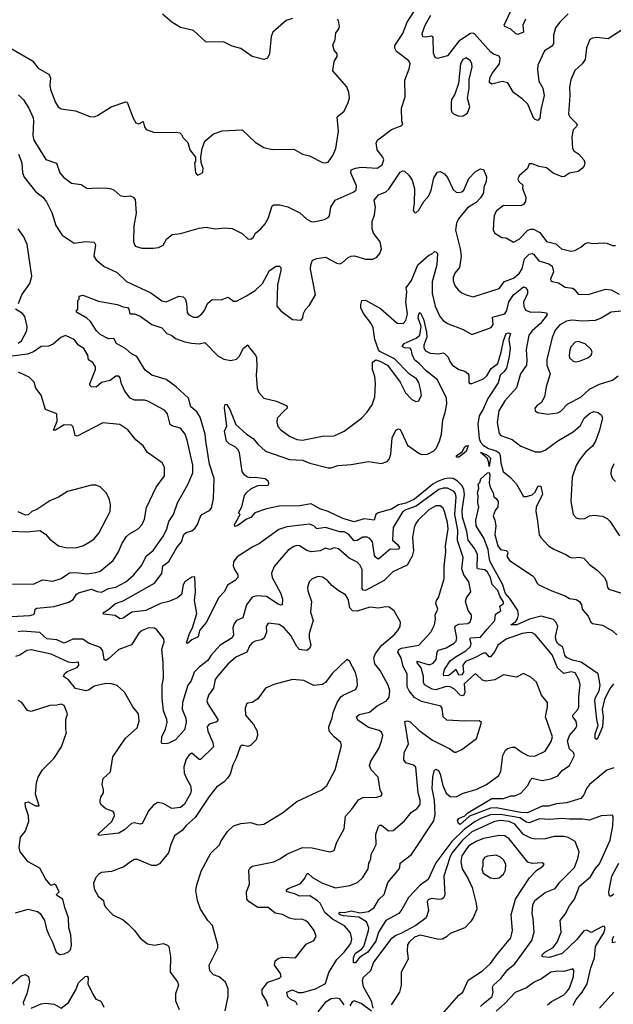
# Model space of a CAD drawing. Extents: x 1493970 to 1595317, y 729910 to 844791.
# Tile 284 of 338: x 1571115 to 1575250, y 788541 to 795402. Entities that reach past the tile are written whole.
import ezdxf

# ---------------------------------------------------------------- set-up
doc = ezdxf.new("R2010")
doc.units = 0

msp = doc.modelspace()

# ---------------------------------------------------------------- linework, layer by layer
at = {"layer": '0CON10XD'}
for points in [[(1572982.5, 794097.5), (1573067, 794057), (1573115, 794012), (1573145, 793996.2), (1573165, 793993.8), (1573239.1, 794010.9), (1573265, 794023.8), (1573274.2, 794035.8), (1573283.1, 794095), (1573312, 794145), (1573438.9, 794201.1), (1573458.6, 794215), (1573462.1, 794245), (1573422.9, 794335), (1573424.4, 794355), (1573455, 794368.2), (1573495, 794375.6), (1573605, 794368.5), (1573640.1, 794389.9), (1573651.8, 794425), (1573644.5, 794445), (1573606.4, 794495), (1573598.1, 794545), (1573609.2, 794565), (1573705, 794638.1), (1573776.7, 794665), (1573783.3, 794675), (1573776.1, 794696.1), (1573774.1, 794785.9), (1573800, 794865), (1573799.1, 794980.9), (1573829.2, 795060.8), (1573834.1, 795094.1), (1573826, 795115), (1573740.6, 795180.6), (1573727.5, 795205), (1573728.6, 795221.4), (1573784.5, 795305), (1573814.1, 795385.9), (1573880.6, 795489.4)], [(1574639.4, 795405), (1574619.6, 795365), (1574624.3, 795315), (1574585, 795299.3), (1574568.1, 795305), (1574535.7, 795335.7), (1574493.8, 795353.8), (1574489.4, 795365), (1574536.2, 795465)], [(1573015, 795410), (1572972.3, 795397.7), (1572878, 795315), (1572868, 795285), (1572855.7, 795164.3), (1572842.5, 795135), (1572815, 795123.8), (1572735, 795146), (1572655, 795201.2), (1572595, 795217.5), (1572535, 795248), (1572415, 795246.2), (1572326.5, 795326.5), (1572235, 795348.6), (1572174, 795385), (1572110.9, 795440.9)], [(1572365, 794322.5), (1572391.7, 794338.3), (1572392.5, 794365), (1572378.3, 794408.3), (1572377.5, 794445), (1572386.7, 794505), (1572403.8, 794555), (1572465, 794607.5), (1572525, 794628.6), (1572665, 794635.8), (1572755, 794548), (1572815, 794512), (1572875, 794498.8), (1573025, 794500), (1573085, 794466.2), (1573135, 794453.8), (1573225, 794408), (1573245, 794404.4), (1573265, 794410), (1573296.7, 794455), (1573317.5, 794505), (1573335.9, 794625.9), (1573326.2, 794725), (1573376, 794765), (1573404, 794825), (1573411.7, 794858.3), (1573408, 794895), (1573393.3, 794935), (1573297.5, 795045), (1573305, 795110), (1573327.5, 795145), (1573327.5, 795165), (1573305, 795190), (1573296.7, 795225), (1573313.3, 795265), (1573318.3, 795311.7), (1573336.7, 795335), (1573343.8, 795355), (1573337, 795397), (1573327, 795407)], [(1574935, 795442.9), (1574876.9, 795385), (1574846.7, 795345), (1574833.6, 795295), (1574834.3, 795235), (1574820, 795215), (1574770, 795185), (1574724.4, 795085), (1574722.2, 795055), (1574732.3, 794975), (1574758.5, 794925), (1574769.6, 794875), (1574744.6, 794775), (1574738, 794715), (1574725, 794700), (1574705, 794708), (1574695, 794718), (1574655, 794814.3), (1574615, 794851.4), (1574554.2, 794895), (1574515, 794961.4), (1574475, 794970.5), (1574405, 794954), (1574388.8, 794965), (1574390, 794995), (1574404.4, 795025), (1574458.5, 795095), (1574462.6, 795132.6), (1574455, 795148), (1574415, 795162.5), (1574396.8, 795176.8), (1574283.4, 795303.4), (1574275, 795309.2), (1574255, 795306.7), (1574175, 795251.8), (1574095, 795150), (1574025, 795131.9), (1574009.5, 795139.5), (1573998.3, 795168.3), (1573995, 795280), (1573985, 795286.9), (1573945, 795280), (1573922.4, 795282.4), (1573919.5, 795305), (1573940.6, 795365), (1573979.4, 795435)], [(1575325, 795340), (1575215, 795269.4), (1575135, 795277.8), (1575105, 795274), (1575086.8, 795263.2), (1575063.6, 795206.4), (1575054.4, 795125), (1575032.9, 795095), (1574982.6, 795047.4), (1574955, 794983.3), (1574944.5, 794935), (1574946.7, 794875), (1574937.5, 794745), (1574947.1, 794725), (1574999.6, 794675), (1574995, 794657.8), (1574971.1, 794635), (1574960.4, 794585), (1574965.5, 794505), (1574975, 794488.1), (1575009.4, 794465), (1575044.4, 794425), (1575051.1, 794405), (1575047.5, 794385), (1575033.1, 794365), (1575005, 794344.6), (1574945, 794332.1), (1574910.8, 794309.2), (1574895, 794306.2), (1574832.3, 794332.3), (1574785, 794371.2), (1574735, 794378.8), (1574685, 794398.8), (1574665, 794397.5), (1574653.3, 794365), (1574595, 794313.3), (1574586.1, 794293.9), (1574592, 794275), (1574620.3, 794250.3), (1574617.1, 794225), (1574641.4, 794165), (1574638, 794135), (1574624.4, 794115.6), (1574605, 794104.2), (1574485, 794107.1), (1574435, 794068), (1574420.8, 794035), (1574415.8, 793985), (1574413.8, 793935), (1574424.2, 793914.2), (1574474.1, 793884.1), (1574505, 793881.2), (1574555, 793851.2), (1574595, 793873.8), (1574654.7, 793935.3), (1574675, 793943.8), (1574695, 793942.1), (1574738.8, 793918.8), (1574785, 793856.2), (1574849.7, 793839.8), (1574890, 793805), (1574955, 793790), (1574981.2, 793795), (1575023.2, 793816.8), (1575055, 793843.3), (1575075, 793848.8), (1575105, 793843.8), (1575185, 793848), (1575205.7, 793845.7), (1575245, 793828.8), (1575265, 793828.8)], [(1571045, 795208.8), (1571205.4, 795115.4), (1571244, 795064), (1571320.3, 795020.3), (1571329.6, 794995), (1571325.5, 794945), (1571330, 794915), (1571364.3, 794825), (1571384, 794795), (1571405, 794780.8), (1571505, 794768), (1571605, 794728.8), (1571633.6, 794726.4), (1571657.5, 794735), (1571752.5, 794795), (1571855, 794830), (1571865, 794827.5), (1571906.1, 794716.1), (1571925, 794682.5), (1571945, 794677.5), (1571975, 794692.5), (1571985.7, 794655), (1571997.3, 794637.3), (1572055, 794616.2), (1572205, 794618.8), (1572230, 794615), (1572243, 794603), (1572255, 794580), (1572287, 794547), (1572300, 794495), (1572340, 794445), (1572340, 794415), (1572332.5, 794405), (1572340, 794335), (1572355, 794320), (1572365, 794322.5)], [(1574175, 794731.2), (1574205, 794732.5), (1574235, 794750), (1574251.4, 794795), (1574235.4, 794855.4), (1574246.2, 794925), (1574246.4, 794986.4), (1574266.7, 795075), (1574265.3, 795095), (1574255, 795115.6), (1574225, 795136.2), (1574202.7, 795125), (1574185.4, 795095), (1574173, 794957), (1574145.8, 794884.2), (1574124.2, 794845.8), (1574121.2, 794825), (1574120, 794775), (1574125, 794757.5), (1574136.4, 794746.4), (1574175, 794731.2)], [(1571107.9, 794877.9), (1571142.8, 794842.8), (1571179.4, 794785), (1571208.4, 794718.4), (1571212.5, 794695), (1571206, 794595), (1571213.3, 794563.3), (1571298.3, 794428.3), (1571372.5, 794402.5), (1571394.4, 794335), (1571420, 794305), (1571475, 794264.3), (1571542.5, 794255), (1571585, 794226), (1571655, 794231.1), (1571727.6, 794227.6), (1571755, 794224.4), (1571774.5, 794214.5), (1571815, 794176.2), (1571845, 794169.2), (1571885.5, 794175.5), (1571906.8, 794166.8), (1571919.1, 794149.1), (1571927.5, 794055), (1571911.1, 793965), (1571909.1, 793855), (1571920, 793825), (1571965, 793810), (1572045, 793809.2), (1572082.5, 793815), (1572115, 793832), (1572137.9, 793872.1), (1572178, 793905), (1572235, 793912.9), (1572365, 793948.5), (1572415, 793955.6), (1572475.9, 793945.9), (1572545, 793951.4), (1572595, 793947.1), (1572665, 793912), (1572705, 793876.2), (1572726.1, 793873.9), (1572742.5, 793885), (1572758.8, 793915), (1572795.9, 793944.1), (1572825, 793980), (1572845, 794016.7), (1572875, 794104.2), (1572885, 794111.4), (1572926.8, 794113.2), (1572982.5, 794097.5)], [(1571108.1, 794465), (1571131.1, 794405), (1571135.4, 794335), (1571145.4, 794305), (1571225, 794204.4), (1571276.6, 794166.6), (1571302.3, 794132.3), (1571339.7, 794059.7), (1571367.8, 793967.8), (1571411.5, 793901.5), (1571495.5, 793845.5), (1571575, 793857.5), (1571635, 793851.2), (1571644, 793834), (1571631.8, 793755), (1571648, 793728), (1571702.8, 793682.8), (1571795, 793640.9), (1571858.5, 793578.5), (1572028.5, 793498.5), (1572105, 793443.9), (1572135, 793437.1), (1572223.7, 793476.3), (1572255, 793471.9), (1572267.1, 793457.1), (1572277.4, 793427.4), (1572280.9, 793360.9), (1572293.8, 793345), (1572325, 793330.6), (1572355, 793330), (1572385, 793352.5), (1572402.1, 793375), (1572424.6, 793425.4), (1572455, 793452.9), (1572518.8, 793451.2), (1572568.3, 793468.3), (1572605, 793442), (1572625, 793440), (1572695, 793478.2), (1572755, 793515.6), (1572806.7, 793563.3), (1572855, 793655.6), (1572902.5, 793685), (1572925.9, 793685.9), (1572933.8, 793675), (1572934.2, 793655), (1572910, 793555), (1572906.1, 793406.1), (1572934.1, 793374.1), (1573015, 793313.3), (1573075, 793307.5), (1573087.5, 793325), (1573092.5, 793355), (1573106.4, 793383.6), (1573135, 793412.5), (1573176.7, 793485), (1573141.9, 793665), (1573142.2, 793695), (1573155, 793727.1), (1573185, 793739.1), (1573245, 793747.1), (1573325, 793705.6), (1573345, 793702.2), (1573365, 793710), (1573404.2, 793745), (1573425.4, 793754.6), (1573447.6, 793757.6), (1573525, 793734.4), (1573575, 793732.5), (1573603, 793747), (1573625, 793773.3), (1573635.7, 793805), (1573625.7, 793855), (1573580.8, 793915), (1573571.5, 793945), (1573569.6, 793995), (1573586.7, 794043.3), (1573593.8, 794095), (1573583.5, 794145), (1573615, 794182.5), (1573665, 794202.9), (1573687.5, 794222.5), (1573765, 794340), (1573781.7, 794348.3), (1573795, 794346.2), (1573825, 794318.8), (1573848.1, 794285), (1573864.5, 794224.5), (1573862.7, 794125), (1573855.7, 794075), (1573865, 794058), (1573875, 794057.5), (1573895, 794074.3), (1573930.9, 794135), (1573965.5, 794175), (1573981.2, 794215), (1574000.3, 794299.7), (1574025, 794340), (1574045, 794343.8), (1574075, 794328.8), (1574095, 794303.3), (1574135, 794218), (1574155, 794200.8), (1574175, 794198.6), (1574195, 794203.3), (1574210, 794215), (1574244.2, 794295), (1574288.6, 794341.4), (1574325, 794363.3), (1574345, 794357.5), (1574366.8, 794306.8), (1574365.7, 794275), (1574347.8, 794235), (1574345.6, 794195), (1574325, 794160.6), (1574295, 794128.8), (1574235, 794092.2), (1574172.1, 794015), (1574157.3, 793985), (1574151.4, 793935), (1574184.7, 793805), (1574189.5, 793755), (1574177.8, 793675), (1574147.1, 793635), (1574135.6, 793605), (1574135, 793582.5), (1574149.2, 793545), (1574169.1, 793519.1), (1574195, 793500), (1574225, 793484.2), (1574275, 793471.4), (1574455, 793530), (1574491.9, 793578.1), (1574555, 793602.4), (1574595, 793633.2), (1574614.5, 793665.5), (1574631.7, 793735), (1574665, 793768), (1574685, 793772.3), (1574695, 793768.5), (1574732.3, 793722.3), (1574801.9, 793701.9), (1574824.2, 793684.2), (1574833.9, 793645), (1574812.9, 793595), (1574814.7, 793584.7), (1574825, 793578.1), (1574867.6, 793567.6), (1574915, 793539.4), (1574965, 793531.2), (1574976.7, 793525), (1575005, 793490), (1575075, 793487.3), (1575195, 793524.4), (1575235, 793519.4), (1575290.8, 793490.8)], [(1571107.8, 793425), (1571130.9, 793485), (1571185.5, 793565), (1571199.1, 793615), (1571166.6, 793836.6), (1571145, 793888.6), (1571105, 793945.5)], [(1573546.5, 789075), (1573530.6, 789115), (1573478.6, 789148.6), (1573372, 789158), (1573346.9, 789165), (1573337.1, 789175), (1573345, 789182.9), (1573375, 789181.1), (1573427.7, 789192.3), (1573485, 789179.7), (1573545, 789188.2), (1573585, 789215.6), (1573617.8, 789272.2), (1573655, 789305.7), (1573680.2, 789389.8), (1573755, 789478.8), (1573762.9, 789495), (1573765.6, 789525), (1573845.2, 789584.8), (1574001.2, 789818.8), (1574009.8, 789865), (1574005.2, 789965), (1573988.6, 790045), (1573992.4, 790125), (1574002.3, 790167.7), (1574015, 790179.6), (1574031.6, 790171.6), (1574044.8, 790144.8), (1574062.4, 790065), (1574085, 790013.5), (1574115, 789988.8), (1574155, 789986.2), (1574205, 790012.7), (1574295, 790039.3), (1574368.1, 790071.9), (1574453.8, 790135), (1574467.1, 790165), (1574481.8, 790275), (1574498.3, 790311.7), (1574513.3, 790325), (1574545, 790334.3), (1574565, 790332.9), (1574615, 790295.6), (1574653.8, 790275), (1574675, 790270.5), (1574707.2, 790272.8), (1574775.6, 790305), (1574816.4, 790373.6), (1574825.6, 790405), (1574777.5, 790545), (1574792.5, 790615), (1574791.2, 790645), (1574749.2, 790695), (1574714.3, 790785), (1574675, 790821.1), (1574625.6, 790845.6), (1574575, 790821.8), (1574485, 790836.5), (1574425, 790802.3), (1574365, 790792.9), (1574339.3, 790799.3), (1574295, 790840.8), (1574285, 790841.4), (1574211.4, 790775), (1574215.4, 790714.6), (1574208.1, 790695), (1574198.9, 790691.1), (1574184.3, 790695), (1574145, 790738.1), (1574115, 790754.1), (1574085, 790755.3), (1574015, 790732), (1573988.1, 790738.1), (1573935, 790766.9), (1573927.1, 790785), (1573927.6, 790825), (1573910.8, 790885), (1573885, 790920.8), (1573885, 790933.3), (1573959.7, 790909.7), (1573975, 790909.7), (1573995, 790919.6), (1574017.1, 790945), (1574024.1, 790995), (1574031.7, 791008.3), (1574085, 791025.9), (1574141.8, 791058.2), (1574155, 791071.9), (1574159.7, 791095), (1574145.3, 791164.7), (1574151.9, 791178.1), (1574175, 791190.5), (1574237.5, 791195), (1574252.4, 791207.6), (1574263.3, 791233.3), (1574262.9, 791255), (1574239.2, 791285), (1574221.2, 791348.8), (1574226.7, 791373.3), (1574257.1, 791415), (1574244.4, 791485), (1574208.4, 791535), (1574195.3, 791575), (1574204.7, 791655), (1574164.2, 791774.2), (1574168.1, 791845), (1574146.7, 791955), (1574156.1, 792076.1), (1574150.3, 792100.3), (1574137.8, 792117.8), (1574095, 792138.4), (1574065, 792138.1), (1574035, 792128.9), (1573877, 792013), (1573805, 791988), (1573784.7, 791975), (1573717.3, 791865), (1573712.6, 791775), (1573747.2, 791745), (1573760, 791725), (1573755, 791710.3), (1573695, 791712.5), (1573615, 791643.5), (1573595, 791654.4), (1573587.8, 791667.8), (1573572.5, 791765), (1573555, 791786.2), (1573535, 791797.5), (1573505, 791795.4), (1573465, 791772.2), (1573445, 791770.3), (1573405, 791816.6), (1573375, 791834.1), (1573344.7, 791834.7), (1573245, 791863.5), (1573185, 791855.5), (1573164.3, 791875), (1573135, 791886.1), (1572975, 791867.5), (1572920.8, 791849.2), (1572785, 791751.9), (1572739.8, 791730.2), (1572630.9, 791659.1), (1572605.7, 791625), (1572603.2, 791596.8), (1572610.9, 791570.9), (1572634.3, 791535), (1572635.8, 791515), (1572616.2, 791495), (1572563, 791463), (1572542.6, 791417.4), (1572502.9, 791375), (1572415, 791202.9), (1572368.6, 791145), (1572357.6, 791102.4), (1572315, 791080), (1572285, 791054.4), (1572278.1, 791065), (1572280.8, 791075), (1572297.3, 791125), (1572319.6, 791165), (1572350, 791265), (1572333.3, 791355), (1572338.9, 791415), (1572335, 791520), (1572315, 791517.3), (1572264.8, 791485.2), (1572254.8, 791465), (1572243.3, 791396.7), (1572215.4, 791374.6), (1572155, 791348.2), (1572095.6, 791335), (1571995, 791284.8), (1571896.4, 791273.6), (1571835, 791232.5), (1571815, 791226.7), (1571804.4, 791234.4), (1571780.5, 791250.5), (1571700, 791260), (1571696.7, 791265), (1571704, 791275), (1571736.1, 791293.9), (1571781.5, 791335), (1571836.7, 791353.3), (1572054.2, 791475.8), (1572105, 791544.3), (1572112.4, 791597.6), (1572153.5, 791626.5), (1572210.4, 791725), (1572241.8, 791765), (1572257.9, 791815), (1572275, 791829.6), (1572315, 791840), (1572335, 791856.9), (1572355, 791884.3), (1572371.5, 791935), (1572384.6, 791955.4), (1572436.6, 791983.4), (1572451.5, 791998.5), (1572466, 792065), (1572468.8, 792205), (1572438.4, 792305), (1572412.8, 792465), (1572407.3, 792515), (1572372.4, 792632.4), (1572348.9, 792668.9), (1572307.5, 792705), (1572290, 792765), (1572206.3, 792845), (1572135, 792895.7), (1572036.1, 792926.1), (1571989.1, 792959.1), (1571931.5, 793055), (1571893.4, 793073.4), (1571855, 793108.3), (1571790.4, 793145), (1571770.6, 793180.6), (1571735, 793178.4), (1571675, 793208.4), (1571650, 793235), (1571609.2, 793299.2), (1571582.1, 793322.1), (1571510, 793365), (1571511.7, 793378.3), (1571520, 793385), (1571520, 793445), (1571530, 793455), (1571530, 793475), (1571555, 793483.3), (1571665, 793441.1), (1571795, 793417.1), (1571835, 793400.8), (1571866, 793396), (1571875.3, 793385.3), (1571882.7, 793352.7), (1571915, 793353.8), (1571955, 793337.5), (1572035, 793279.1), (1572104.5, 793254.5), (1572140.6, 793215), (1572175, 793200.8), (1572201.3, 793181.3), (1572265, 793157.1), (1572312, 793148), (1572365, 793143.9), (1572405, 793154), (1572495, 793060), (1572537.6, 793037.6), (1572585, 793028.5), (1572625, 793036.9), (1572643.3, 793055), (1572675, 793112.5), (1572705, 793137.5), (1572716.2, 793115), (1572758.6, 793065), (1572765, 793047.5), (1572768.2, 792985), (1572763.3, 792925), (1572770.5, 792835), (1572780, 792805), (1572815, 792764.3), (1572905, 792744.4), (1572971.2, 792715), (1572979.2, 792705), (1572977.5, 792695), (1572955.5, 792674.5), (1572909.2, 792625), (1572907.5, 792595), (1572916, 792565), (1572933.8, 792545), (1572995, 792500), (1573045, 792478), (1573085, 792473.1), (1573225, 792500.6), (1573305, 792501.5), (1573375, 792534.4), (1573495.8, 792625), (1573534.5, 792665.5), (1573570.3, 792719.7), (1573590, 792775), (1573594.6, 792865), (1573589.2, 792915), (1573573.1, 792965), (1573572.5, 793015), (1573595, 793032.5), (1573625, 793023.3), (1573676.7, 792995), (1573766.6, 792876.6), (1573802.9, 792802.9), (1573846, 792755), (1573875, 792741.4), (1573895, 792746), (1573913.3, 792785), (1573906.9, 792826.9), (1573894.7, 792875), (1573879.8, 792899.8), (1573831.2, 792931.2), (1573725, 793040), (1573625, 793090.8), (1573615, 793101.2), (1573589.3, 793175), (1573578.2, 793255), (1573563.3, 793285), (1573510, 793355), (1573492.5, 793395), (1573491.3, 793418.7), (1573498.8, 793445), (1573525, 793447.1), (1573629.1, 793389.1), (1573745, 793286.9), (1573785.5, 793284.5), (1573805, 793306.2), (1573817.3, 793352.7), (1573805.8, 793435), (1573812.3, 793505), (1573807.2, 793535), (1573845.3, 793585), (1573889.5, 793695), (1573965, 793761.2), (1573985, 793768.8), (1574005, 793786), (1574015, 793784.2), (1574025, 793772.5), (1574020.6, 793695), (1573988.2, 793575), (1573987.8, 793495), (1574010, 793405), (1574042.5, 793335), (1574065, 793305.6), (1574094.7, 793284.7), (1574204.1, 793244.1), (1574265, 793208), (1574388, 793252), (1574400.7, 793259.3), (1574412.3, 793277.7), (1574409.5, 793330.5), (1574495, 793352.9), (1574508.1, 793375), (1574523.6, 793436.4), (1574554.8, 793485), (1574625, 793541), (1574640.8, 793535), (1574653.3, 793515), (1574651.9, 793495), (1574625.2, 793435), (1574626.7, 793405), (1574639, 793379), (1574675, 793363.4), (1574735, 793367.1), (1574785, 793359.2), (1574788.5, 793345), (1574742.5, 793285), (1574684.7, 793235), (1574661.1, 793205), (1574644.1, 793105), (1574649.1, 793029.1), (1574644.6, 792995), (1574603.1, 792935), (1574575, 792838), (1574495, 792745.6), (1574453.1, 792676.9), (1574440.3, 792595), (1574455, 792518.8), (1574466.2, 792505), (1574545, 792478.1), (1574605, 792430.6), (1574705, 792391.4), (1574745, 792390), (1574775, 792403.1), (1574865, 792468), (1574969.6, 792530.4), (1575021.9, 792575), (1575048.2, 792625), (1575085, 792658.9), (1575115, 792671.4), (1575145, 792666), (1575167.6, 792647.6), (1575174.2, 792625), (1575151.4, 792535), (1575125.6, 792465), (1575105, 792431.4), (1575058.5, 792391.5), (1575014.2, 792335.8), (1574991.1, 792295), (1574964.5, 792215), (1574955.5, 792045), (1574971.1, 791955), (1574992, 791932), (1575015, 791924.2), (1575052.3, 791927.7), (1575085, 791944), (1575115, 791949.2), (1575175, 791942.2), (1575206.9, 791926.9), (1575225, 791908.8), (1575294.2, 791805)], [(1571105, 793148.5), (1571127.3, 793165), (1571165.8, 793235), (1571168, 793265), (1571152, 793335), (1571134, 793355), (1571086.7, 793385)], [(1575255, 790188.9), (1575205, 790172.7), (1575085, 790073.9), (1575064.3, 790045.7), (1575045, 790000.4), (1575024.1, 789975.9), (1574925, 789944.3), (1574855, 789937.9), (1574797.1, 789922.9), (1574755, 789922.4), (1574653.4, 789876.6), (1574605, 789878.5), (1574435, 789910), (1574395, 789907), (1574248.2, 789851.8), (1574184.6, 789794.6), (1574171.2, 789801.2), (1574164.7, 789825.3), (1574173.9, 789836.1), (1574215, 789854.6), (1574237.7, 789875), (1574404.1, 789975.9), (1574485, 789975.3), (1574537, 789993), (1574565, 789994.6), (1574605, 790012.5), (1574653.9, 790065), (1574673.8, 790106.2), (1574685, 790116.9), (1574755, 790101.3), (1574815, 790113.2), (1574865, 790133.2), (1574895, 790170.9), (1574945.7, 790204.3), (1574980, 790275), (1574972.7, 790295), (1574945, 790322.2), (1574930.4, 790375), (1574944.8, 790415.2), (1574988.2, 790465), (1574995.5, 790485), (1574992.1, 790515), (1574968.2, 790545), (1574968.8, 790555), (1575003.8, 790595), (1575010.4, 790615), (1575010, 790685), (1575019.2, 790770.8), (1575010.7, 790805), (1574985, 790850), (1574957.1, 790857.1), (1574905, 790847.1), (1574861.5, 790885), (1574825, 790977.5), (1574705, 791117.5), (1574685, 791130.8), (1574665, 791132.5), (1574615, 791124.2), (1574504.2, 791085.8), (1574445, 791044.4), (1574425, 791000), (1574395, 790962.5), (1574385, 790962.2), (1574365, 790987.7), (1574345, 790989.2), (1574284.2, 790955.8), (1574220.1, 790929.9), (1574201.2, 790905), (1574207.4, 790855), (1574195, 790838), (1574175, 790835.3), (1574155, 790873.6), (1574105, 790833), (1574069.7, 790829.7), (1574066.9, 790845), (1574074.8, 790875), (1574115, 790934.6), (1574155, 790965.6), (1574223.2, 791005), (1574254.8, 791035), (1574259.8, 791055), (1574251.7, 791085), (1574254.6, 791095.4), (1574325, 791100.3), (1574370.5, 791155), (1574425.3, 791215), (1574429.2, 791260.8), (1574466.7, 791283.3), (1574460.8, 791315), (1574484.3, 791335), (1574486.4, 791345), (1574461.7, 791381.7), (1574445, 791424.5), (1574407, 791467), (1574394, 791516), (1574375, 791551.6), (1574355, 791569.4), (1574304.8, 791574.8), (1574301.1, 791581.1), (1574305.2, 791675), (1574286.5, 791715), (1574239.8, 791775), (1574230.7, 791835), (1574199.1, 791935), (1574197.7, 791985), (1574213.9, 792093.9), (1574208.8, 792128.8), (1574197.5, 792155), (1574165, 792186.9), (1574135, 792204.4), (1574107.8, 792207.8), (1574075, 792202.7), (1574025.3, 792185), (1573993.5, 792166.5), (1573865, 792061.3), (1573806, 792034), (1573755, 792022.6), (1573705, 791992.6), (1573611.9, 791965), (1573596.4, 791953.6), (1573584.6, 791915.4), (1573515, 791923.8), (1573445, 791902.9), (1573365.6, 791925.6), (1573265, 791976.4), (1573205.6, 791995), (1573145, 792028.9), (1573065, 792015.8), (1572923.6, 792013.6), (1572835, 791993.2), (1572753.8, 791965), (1572725, 791934), (1572695, 791921.4), (1572635, 791876.9), (1572615, 791870), (1572610.8, 791885), (1572650, 791955), (1572640, 791965), (1572662.3, 792007.7), (1572682.3, 792087.7), (1572694.1, 792105.9), (1572726.4, 792133.6), (1572774.2, 792155.8), (1572845, 792158.8), (1572851.7, 792168.3), (1572848, 792185), (1572825, 792203.3), (1572755, 792212.5), (1572720.7, 792210.7), (1572698, 792218), (1572681.7, 792231.7), (1572664, 792255), (1572646.7, 792385), (1572636.2, 792405), (1572616.8, 792426.8), (1572575, 792445.7), (1572556.9, 792465), (1572541.2, 792535), (1572558, 792572), (1572541.1, 792695), (1572545, 792718.8), (1572555, 792722.5), (1572579.5, 792685), (1572620.9, 792580.9), (1572694.5, 792514.5), (1572740.8, 792485), (1572773.8, 792443.8), (1572826.8, 792396.8), (1572995, 792338.2), (1573085, 792332.9), (1573137.1, 792312.9), (1573265, 792280), (1573285, 792279.5), (1573332.5, 792295), (1573425, 792302.5), (1573545, 792322.9), (1573635, 792309.5), (1573675, 792323.3), (1573689.5, 792340.5), (1573700.8, 792375), (1573710.2, 792489.8), (1573735, 792541.2), (1573755, 792551.2), (1573765, 792546.2), (1573775, 792528.8), (1573817.2, 792437.2), (1573895, 792381.1), (1573915, 792373.6), (1573955, 792375.5), (1574000.9, 792399.1), (1574016.9, 792415), (1574040.6, 792465), (1574054.4, 792515), (1574062.5, 792615), (1574080, 792665), (1574089.6, 792725), (1574087.9, 792765), (1574025, 792893.8), (1573946.2, 792955), (1573901.1, 793005), (1573865, 793032.6), (1573849.8, 793070.2), (1573845, 793097.1), (1573835, 793113.3), (1573795, 793115.4), (1573779.5, 793125), (1573793.8, 793145), (1573877.6, 793182.4), (1573902.5, 793205), (1573912, 793265), (1573891.2, 793325), (1573895, 793351.2), (1573905, 793361.1), (1573928.7, 793315), (1573949.4, 793225), (1573950.4, 793189.6), (1573929.4, 793135), (1573931.2, 793115), (1573941.9, 793095), (1573975, 793077.8), (1574035, 793074.4), (1574065, 793081.4), (1574075, 793075.8), (1574099.7, 793049.7), (1574113.6, 793015), (1574129.4, 792995), (1574174, 792965), (1574215, 792952.5), (1574237.8, 792937.8), (1574242.9, 792925), (1574242.9, 792875), (1574248, 792868), (1574265, 792868.1), (1574345, 792900), (1574368.7, 792921.3), (1574399, 792971), (1574445, 793006.8), (1574468.9, 793085), (1574484.3, 793165), (1574505, 793214.6), (1574519.2, 793219.2), (1574534.2, 793215), (1574522.8, 793177.2), (1574524.5, 793154.5), (1574531, 793115), (1574526, 793055), (1574505.3, 792975), (1574489.9, 792950.1), (1574463.3, 792925), (1574448.4, 792871.6), (1574377.2, 792762.8), (1574342.7, 792687.3), (1574315, 792642.5), (1574307.6, 792585), (1574316.7, 792485), (1574325, 792458.8), (1574346.4, 792435), (1574380, 792415), (1574435, 792398.6), (1574454.4, 792384.4), (1574463.1, 792365), (1574466.5, 792315), (1574482.1, 792255), (1574535, 792211.9), (1574576, 792165), (1574625, 792080), (1574645, 792079.2), (1574685, 792091.2), (1574705, 792110.9), (1574725, 792148.5), (1574735, 792154.4), (1574745, 792151.2), (1574757.1, 792095), (1574712.7, 792005), (1574710, 791975), (1574718.8, 791925), (1574735, 791813.3), (1574745, 791794), (1574800, 791735), (1574835, 791712.9), (1574924.2, 791674.2), (1574946.8, 791656.8), (1574965, 791652.5), (1575015, 791658.2), (1575045, 791650.8), (1575085.6, 791605), (1575137.2, 791567.2), (1575190, 791515), (1575203.5, 791485), (1575209.2, 791445), (1575218.8, 791435), (1575344.5, 791394.5)], [(1575308, 793372), (1575236.2, 793363.8), (1575165, 793322.5), (1575125, 793306.5), (1575035, 793302.2), (1574961.2, 793308.8), (1574925, 793300.9), (1574876.9, 793275), (1574845, 793238.1), (1574823.3, 793186.7), (1574788, 793035), (1574788.2, 792995), (1574810, 792935), (1574782.9, 792845), (1574770, 792775), (1574747.5, 792732.5), (1574720, 792715), (1574703.8, 792695), (1574706.4, 792676.4), (1574722.5, 792665), (1574795, 792652.5), (1574865, 792662.5), (1574885, 792674.3), (1574934.6, 792725.4), (1575025, 792771.5), (1575085, 792826.7), (1575155, 792862.1), (1575245, 792889.5), (1575285, 792920)], [(1571057, 791243), (1571185, 791250.5), (1571212.4, 791257.6), (1571219.2, 791265), (1571222.5, 791295), (1571235, 791302.9), (1571355, 791313.5), (1571456.7, 791343.3), (1571488.2, 791361.8), (1571511.5, 791398.5), (1571525, 791408.2), (1571615, 791434.1), (1571655, 791417.1), (1571685, 791414), (1571735, 791439.7), (1571785, 791447.3), (1571855, 791485.4), (1571911.4, 791535), (1571965, 791600.8), (1571995.8, 791664.2), (1572045.8, 791704.2), (1572116.2, 791805), (1572140, 791855), (1572154.6, 791905), (1572187.3, 791955), (1572214.4, 792035), (1572287.3, 792162.7), (1572320.4, 792245), (1572322.3, 792297.7), (1572282.9, 792472.9), (1572266.9, 792515), (1572235, 792556.5), (1572175, 792573.1), (1572162.5, 792582.5), (1572144.3, 792655), (1572125, 792680.8), (1572007.5, 792745), (1571985, 792751.4), (1571915, 792751.9), (1571884.5, 792764.5), (1571847.5, 792815), (1571824, 792865), (1571815.9, 792905.9), (1571805, 792918.8), (1571785, 792917.5), (1571745, 792888.1), (1571685.7, 792874.3), (1571647.6, 792842.4), (1571614.4, 792845), (1571604.5, 792855), (1571604.6, 792865), (1571644.4, 792965), (1571644.3, 792984.3), (1571625, 793013.8), (1571595, 793032.5), (1571590, 793065), (1571561.5, 793111.5), (1571525.8, 793135), (1571494, 793175), (1571435, 793201.4), (1571401.2, 793188.8), (1571348.9, 793141.1), (1571315, 793126.4), (1571265, 793125.4), (1571211.7, 793088.3), (1571169.4, 793070.6), (1571025, 793052.2)], [(1574985, 793018.5), (1575015, 793023.1), (1575073.8, 793045), (1575096.2, 793065), (1575103.8, 793085), (1575096.2, 793105), (1575055, 793144.3), (1575005, 793160.6), (1574984.6, 793155.4), (1574956.9, 793125), (1574947.2, 793102.8), (1574942.6, 793062.6), (1574945.6, 793045), (1574968, 793025), (1574985, 793018.5)], [(1571065, 791468.2), (1571215, 791472.1), (1571275, 791499.6), (1571345, 791488.9), (1571405, 791508.9), (1571462.9, 791547.1), (1571505, 791550.8), (1571585, 791540), (1571645, 791549.6), (1571675, 791560.6), (1571767.5, 791635), (1571802.9, 791695), (1571828.1, 791755), (1571858.9, 791801.1), (1571879.3, 791820.7), (1571940, 791855), (1571967.5, 791885), (1571985, 791922.5), (1571997.5, 792002.5), (1572065.7, 792145), (1572124.3, 792225), (1572124, 792285), (1572108.8, 792315), (1572005, 792386.2), (1571975, 792433.8), (1571923.7, 792473.7), (1571868.6, 792545), (1571812.6, 792582.6), (1571695, 792592.5), (1571515, 792500), (1571501.2, 792505), (1571488.8, 792565), (1571476.4, 792576.4), (1571425, 792578.9), (1571365, 792543.1), (1571351.7, 792541.7), (1571375.6, 792605), (1571373.3, 792655), (1571296, 792686), (1571265.5, 792785.5), (1571228.8, 792835), (1571217, 792877), (1571180.3, 792910.3), (1571155, 792922.5), (1571107.2, 792947.2)], [(1574175, 792354.3), (1574157.5, 792355), (1574158.8, 792365), (1574198.3, 792391.7), (1574215, 792425.7), (1574225, 792434), (1574240, 792435), (1574225.5, 792394.5), (1574175, 792354.3)], [(1574385, 792290), (1574383.8, 792315), (1574372.9, 792345), (1574324.2, 792385.8), (1574337.5, 792385), (1574376.7, 792365), (1574395, 792347.1), (1574385, 792290)], [(1575255, 792307.5), (1575235, 792266.7), (1575233.5, 792235), (1575245, 792206), (1575265, 792184)], [(1575250.5, 790775), (1575223.8, 790736.2), (1575188.7, 790665), (1575172.8, 790595), (1575180.7, 790545), (1575175.4, 790475), (1575145, 790403.3), (1575135, 790387.5), (1575125, 790392.5), (1575123.3, 790425), (1575145.7, 790485), (1575135.5, 790525), (1575121, 790655), (1575124.8, 790675), (1575151.5, 790725), (1575158.5, 790765), (1575145, 790844), (1575025.7, 790925.7), (1574965, 790938.5), (1574925, 790957.1), (1574913.2, 790975), (1574899.2, 791029.2), (1574864, 791054), (1574851.9, 791075), (1574847.8, 791105), (1574863.1, 791175), (1574852.3, 791202.3), (1574833.5, 791223.5), (1574747.1, 791247.1), (1574665.9, 791224.1), (1574578, 791185), (1574537.5, 791185), (1574571.2, 791208.8), (1574583.3, 791226.7), (1574590.2, 791255), (1574586, 791285), (1574529.7, 791369.7), (1574498.5, 791405), (1574478.8, 791468.8), (1574393.6, 791623.6), (1574384.4, 791655), (1574379.7, 791709.7), (1574349.1, 791789.1), (1574294.6, 791875), (1574291.9, 791915), (1574313.8, 792005), (1574306.2, 792035), (1574308.8, 792085), (1574304, 792105), (1574312.5, 792135), (1574310, 792165), (1574321.7, 792178.3), (1574327, 792203), (1574375, 792244), (1574385, 792246.7), (1574390.9, 792230.9), (1574386.3, 792175), (1574391.6, 792145), (1574413.8, 792105), (1574417, 792077), (1574435, 792065.4), (1574447.7, 792045), (1574445, 792006.7), (1574427.2, 791982.8), (1574414.2, 791945), (1574424.2, 791915), (1574431.6, 791875), (1574425.7, 791815), (1574445.7, 791735), (1574465, 791710.6), (1574505, 791703.8), (1574513.8, 791695), (1574515.7, 791684.3), (1574507.5, 791665), (1574526.7, 791635), (1574685, 791528.8), (1574698.8, 791515), (1574720, 791475), (1574732.5, 791465), (1574822, 791422), (1574915, 791388.1), (1574945, 791368), (1574991.2, 791361.2), (1575015, 791348.8), (1575028, 791325), (1575034, 791295), (1575075.3, 791245.3), (1575094.7, 791204.7), (1575105, 791195.6), (1575175, 791184), (1575245, 791144.2), (1575274.3, 791115)], [(1571055, 791837.5), (1571165, 791832.5), (1571255, 791842.5), (1571295, 791816.7), (1571325, 791783.3), (1571385.6, 791735.6), (1571445, 791722.5), (1571516.1, 791723.9), (1571560.9, 791739.1), (1571605, 791763.5), (1571634.1, 791785.9), (1571666.4, 791825), (1571744.5, 791975), (1571747.8, 792025), (1571738.1, 792065), (1571718.6, 792105), (1571675, 792148), (1571645, 792159.2), (1571615, 792159.2), (1571447.5, 792115), (1571386.2, 792075), (1571325, 792050), (1571235, 791990), (1571200, 791975), (1571175, 791952.5), (1571155, 791950), (1571105, 791972.5)], [(1574018, 791355), (1574033.2, 791376.8), (1574072.1, 791505), (1574071.3, 791595), (1574084.1, 791695), (1574080.5, 791735), (1574099.1, 791855), (1574095, 791898), (1574074.7, 791975), (1574065, 791998.6), (1574045, 792015.5), (1574015, 792014.7), (1573965, 791986.5), (1573890.5, 791915), (1573875, 791892.2), (1573862.9, 791862.9), (1573850.9, 791795), (1573858.3, 791701.7), (1573848.9, 791665), (1573815, 791602.2), (1573714.3, 791555), (1573654.4, 791495.6), (1573525, 791424.7), (1573507.4, 791427.4), (1573499.9, 791439.9), (1573502, 791498), (1573501.7, 791571.7), (1573485, 791604.4), (1573465, 791622.2), (1573411.1, 791651.1), (1573335, 791715.4), (1573305, 791721.6), (1573275, 791710.6), (1573245, 791719.7), (1573209.2, 791700.8), (1573145, 791694), (1573115, 791703.6), (1573065, 791736.4), (1573045, 791739.1), (1573025, 791732.1), (1572985.6, 791705), (1572924, 791636), (1572888.9, 791591.1), (1572870, 791545), (1572873.6, 791515), (1572933.9, 791405), (1572945.5, 791364.5), (1572944.2, 791325.8), (1572935, 791322.2), (1572915, 791328.9), (1572833.4, 791383.4), (1572765, 791388.2), (1572735, 791378.5), (1572694.7, 791325), (1572669.5, 791235), (1572625.3, 791214.7), (1572608.3, 791191.7), (1572600.8, 791165), (1572605.3, 791115), (1572596.2, 791095), (1572512.7, 791045), (1572449.6, 790975), (1572425, 790937.5), (1572365, 790890.9), (1572331.5, 790855), (1572308.8, 790795), (1572287.5, 790765), (1572250, 790645), (1572248.1, 790598.1), (1572271.5, 790535), (1572275.6, 790505), (1572264.4, 790455), (1572201.4, 790385), (1572155, 790360), (1572135, 790356.7), (1572108.3, 790358.3), (1572103.8, 790363.8), (1572105.4, 790405), (1572131.7, 790458.3), (1572141.6, 790505), (1572140, 790525), (1572116.7, 790586.7), (1572108.8, 790675), (1572107.6, 790765), (1572116.8, 790813.2), (1572115.6, 790925), (1572106.4, 791013.6), (1572114.1, 791045.9), (1572120.9, 791065), (1572118.8, 791088.8), (1572070.3, 791150.3), (1572053.5, 791163.5), (1572015, 791165.4), (1571968.1, 791145), (1571945, 791127.3), (1571894.1, 791045.9), (1571806, 791014), (1571735, 790948.2), (1571715, 790937.8), (1571704.6, 790944.6), (1571694, 791004), (1571678.5, 791028.5), (1571595, 791057.3), (1571556, 791085), (1571485, 791084.7), (1571425, 791057.3), (1571375, 791082), (1571305, 791088.2), (1571255, 791132.1), (1571135, 791141.2), (1571105, 791137.8)], [(1572845.6, 788525), (1572835.4, 788565), (1572804, 788615), (1572804.7, 788645.3), (1572844.4, 788695), (1572925.3, 788724.7), (1572936.5, 788735), (1572932.7, 788755), (1572889.4, 788815), (1572895.8, 788845), (1572915, 788860.6), (1572945, 788870.9), (1573035.7, 788864.3), (1573110.3, 788959.7), (1573165, 788986.7), (1573181.2, 789015), (1573166, 789055), (1573125, 789112), (1573105, 789125.8), (1573080, 789135), (1573033.2, 789133.2), (1572995, 789141.5), (1572945, 789167.5), (1572895, 789177.3), (1572845, 789215.6), (1572775, 789217.1), (1572713.1, 789255), (1572698.2, 789275), (1572694.4, 789325), (1572715, 789377.5), (1572710.9, 789475), (1572719.1, 789490.9), (1572735, 789503.3), (1572885.5, 789534.5), (1572932.7, 789557.3), (1572975, 789587.1), (1573085, 789633.1), (1573152.1, 789632.1), (1573275, 789603.1), (1573306.3, 789613.7), (1573325, 789671.2), (1573375.7, 789765), (1573385, 789853.3), (1573430, 789900), (1573475, 789965.7), (1573505, 789982.3), (1573602.5, 789985), (1573633.3, 789995), (1573641.2, 790005), (1573626.7, 790035), (1573611.4, 790125), (1573564.7, 790174.7), (1573551.5, 790205), (1573560.8, 790235), (1573616.4, 790323.6), (1573635.7, 790375.7), (1573644.2, 790414.2), (1573635, 790438.8), (1573618.8, 790448.8), (1573545, 790469.2), (1573470.4, 790520.4), (1573462.2, 790545), (1573478.9, 790561.1), (1573552.9, 790577.1), (1573605, 790621.8), (1573670.8, 790655), (1573688.9, 790681.1), (1573694.4, 790725), (1573680.9, 790765), (1573627, 790867), (1573588.8, 790915), (1573582.8, 790955), (1573594, 790986), (1573638.2, 791045), (1573722.7, 791115), (1573748.6, 791145), (1573765.5, 791175), (1573767.8, 791205), (1573724.3, 791284.3), (1573689.1, 791309.1), (1573665, 791311.5), (1573615, 791302.2), (1573555, 791309.6), (1573465, 791281.1), (1573433.9, 791283.9), (1573415.4, 791305), (1573406.8, 791355), (1573397, 791377), (1573385, 791394.2), (1573333.8, 791425), (1573290.3, 791460.3), (1573260, 791495), (1573225, 791517.1), (1573195, 791522.5), (1573153.6, 791506.4), (1573132, 791485), (1573120.8, 791445), (1573122.1, 791422.1), (1573147.8, 791347.8), (1573140.9, 791275), (1573158.5, 791215), (1573132.1, 791125), (1573131.9, 791095), (1573144.4, 791045), (1573135, 791020), (1573115, 791007.1), (1573063.4, 791013.4), (1573045, 791034.2), (1573005, 791110.8), (1572955, 791168.1), (1572923.1, 791186.9), (1572845, 791196.7), (1572831.2, 791175), (1572833.8, 791135), (1572817.7, 791092.3), (1572798.8, 791081.2), (1572755, 791072.5), (1572735, 791060), (1572718.9, 791041.1), (1572696.9, 790995), (1572620.1, 790959.9), (1572565, 790912.5), (1572497.9, 790832.1), (1572476.1, 790805), (1572466, 790744), (1572431.1, 790695), (1572418.5, 790655), (1572425.5, 790635), (1572494.4, 790525), (1572492.5, 790515), (1572482.4, 790507.6), (1572435, 790493.3), (1572420.5, 790475), (1572425.5, 790445), (1572460.8, 790365), (1572466.1, 790335), (1572375, 790246.9), (1572365, 790248.1), (1572315, 790290.8), (1572295, 790279.2), (1572275, 790248.8), (1572259.5, 790195), (1572261.8, 790155), (1572276.2, 790115), (1572304.4, 790065.6), (1572309.5, 790030.5), (1572305, 790009.2), (1572262.3, 789935), (1572235, 789913.4), (1572175, 789904.7), (1572115, 789939.5), (1572075, 789946.7), (1572045, 789926.5), (1572015, 789891.1), (1571968.5, 789801.5), (1571955, 789795.6), (1571915, 789805.5), (1571895, 789801.2), (1571845, 789756.9), (1571805, 789734.5), (1571665, 789717.5), (1571662.5, 789725), (1571669.2, 789735), (1571756.9, 789815), (1571776.7, 789856.7), (1571774.4, 789874.4), (1571765.6, 789885.6), (1571715, 789904), (1571685, 789930), (1571676.2, 789945), (1571676.2, 789965), (1571680, 789985), (1571698.8, 790015), (1571700, 790035), (1571690, 790075), (1571695.9, 790114.1), (1571747.6, 790162.4), (1571763.7, 790266.3), (1571853.2, 790396.8), (1571932.7, 790467.3), (1571948, 790515), (1571943.8, 790565), (1571903.3, 790615), (1571845.6, 790715.6), (1571794, 790764), (1571755, 790775.6), (1571715, 790777.5), (1571635, 790759.2), (1571598.2, 790731.8), (1571575, 790725.3), (1571505, 790742.7), (1571455, 790801.5), (1571420.8, 790825), (1571426.7, 790845), (1571445, 790860), (1571515, 790889.2), (1571526.9, 790905), (1571525, 790926), (1571485, 790920.8), (1571455, 790924.4), (1571335, 790981.9), (1571195, 791010.4), (1571165, 791006.9), (1571115.9, 790974.1), (1571085, 790964.5)], [(1573049.3, 788535), (1573039.7, 788559.7), (1573005, 788575.8), (1572984.1, 788594.1), (1572976.2, 788625), (1573015, 788641.8), (1573055, 788624.7), (1573085, 788623.3), (1573175, 788649.8), (1573245, 788686), (1573267.8, 788762.2), (1573325.4, 788854.6), (1573375.2, 788905), (1573421.6, 788965), (1573430, 788995), (1573419.3, 789039.3), (1573377.8, 789087.8), (1573294, 789134), (1573241.4, 789181.4), (1573208.4, 789245), (1573188, 789265), (1573136.6, 789296.6), (1573065, 789295.3), (1573031.7, 789311.7), (1572979.2, 789325), (1572972.4, 789337.6), (1572985, 789349.5), (1573070.1, 789379.9), (1573097.7, 789412.3), (1573117.7, 789452.3), (1573125, 789451.9), (1573154, 789424), (1573224.8, 789384.8), (1573315, 789351.9), (1573415, 789369.5), (1573468.7, 789391.3), (1573505.6, 789425), (1573542.2, 789485), (1573547.8, 789525), (1573555, 789537.5), (1573562.1, 789555), (1573562.9, 789585), (1573599.2, 789655), (1573595, 789727.5), (1573615, 789781.2), (1573625, 789790), (1573635, 789789.2), (1573685, 789749.4), (1573717.4, 789752.6), (1573795, 789820.8), (1573845, 789879.2), (1573885, 789906), (1573904.4, 789935), (1573905.5, 789965), (1573890.8, 790015), (1573873.7, 790193.7), (1573857.8, 790207.8), (1573804.4, 790225), (1573791.8, 790245), (1573792.9, 790295), (1573822.5, 790355), (1573798.3, 790511.7), (1573815, 790516.9), (1573835, 790508.8), (1573898.4, 790448.4), (1573990.8, 790380.8), (1574112.3, 790322.3), (1574145, 790298.8), (1574155, 790298.8), (1574195, 790316.2), (1574296.8, 790393.2), (1574332.5, 790505), (1574315, 790516.2), (1574215.6, 790514.4), (1574091.3, 790521.3), (1574066, 790545), (1574058, 790605), (1574048.8, 790618.8), (1573915, 790650.3), (1573865, 790680), (1573829.2, 790725), (1573815.4, 790754.6), (1573813.9, 790845), (1573786.8, 790895), (1573772.9, 790955), (1573749.3, 790995), (1573755.8, 791014.2), (1573775, 791023.6), (1573895.3, 791044.7), (1573980, 791135), (1574003.6, 791185), (1574012, 791225), (1574010, 791255), (1574027.1, 791295), (1574012.9, 791335), (1574018, 791355)], [(1572546.7, 788495), (1572568, 788595), (1572568.3, 788648.3), (1572550, 788695), (1572505, 788733.8), (1572465, 788746.2), (1572440, 788775), (1572435.7, 788815), (1572495.9, 788934.1), (1572496.2, 788955), (1572459.4, 789089.4), (1572425.8, 789125), (1572373.9, 789203.9), (1572354.4, 789265), (1572343.3, 789335), (1572346.7, 789365), (1572380.4, 789469.6), (1572446, 789595), (1572507.9, 789652.1), (1572516, 789675), (1572562.9, 789745), (1572603.9, 789786.1), (1572655, 789801.9), (1572725, 789808.1), (1572775, 789791.9), (1572815, 789795.6), (1572945, 789875.8), (1573045, 789955.7), (1573218.8, 790035), (1573255, 790066.7), (1573313.1, 790175), (1573358, 790345), (1573351.2, 790365), (1573305, 790405.6), (1573271.4, 790445), (1573268.1, 790475), (1573292.4, 790537.6), (1573298.2, 790575), (1573326.2, 790643.8), (1573353.1, 790685), (1573367.5, 790695), (1573453.8, 790735), (1573469.1, 790760.9), (1573467, 790807), (1573455, 790853.3), (1573412.3, 790932.3), (1573395, 790943.3), (1573292.8, 790847.2), (1573245, 790783.3), (1573225, 790770), (1573165, 790763.6), (1573095, 790797.8), (1573015.7, 790805.7), (1572885, 790768.9), (1572827.5, 790745), (1572775, 790670), (1572735, 790643.3), (1572705, 790640), (1572695, 790633.3), (1572686, 790605), (1572687.5, 790555), (1572745, 790491.2), (1572770, 790445), (1572771.2, 790415), (1572763.3, 790385), (1572722.5, 790345), (1572705, 790336.7), (1572665, 790346), (1572650.8, 790335), (1572623.2, 790256.8), (1572599.1, 790210.9), (1572581.4, 790145), (1572563.7, 790116.3), (1572539.2, 790090.8), (1572486, 790055), (1572435, 789990), (1572337.1, 789842.9), (1572275, 789788), (1572247.4, 789752.6), (1572194.2, 789715), (1572168.2, 789655), (1572152.8, 789597.2), (1572089.8, 789520.2), (1572065, 789508.2), (1572035, 789508), (1571935, 789549.4), (1571915, 789550), (1571886.2, 789535), (1571841.2, 789498.8), (1571755, 789466.2), (1571685, 789458.8), (1571665, 789446.7), (1571645.7, 789424.3), (1571629.4, 789385), (1571635, 789346.2), (1571661.1, 789295), (1571698.8, 789265), (1571704, 789235), (1571715, 789216.7), (1571764.2, 789165), (1571835, 789129.2), (1571868.3, 789101.7), (1571915.8, 789055), (1571955, 789002.5), (1572005, 788962.9), (1572055, 788954.4), (1572115, 788964), (1572144.2, 788954.2), (1572154.2, 788944.2), (1572165.7, 788875), (1572162.5, 788765), (1572215, 788697.5), (1572221.2, 788675), (1572200, 788615), (1572201.4, 788565), (1572225.7, 788505)], [(1571395, 788888.8), (1571425, 788893.8), (1571455, 788906.7), (1571468.8, 788921.2), (1571475.9, 788954.1), (1571470.8, 789025), (1571457.5, 789075), (1571454.4, 789144.4), (1571428.8, 789215), (1571416.7, 789275), (1571375, 789300), (1571372.5, 789307.5), (1571390, 789325), (1571369.3, 789369.3), (1571355, 789377.5), (1571335, 789370), (1571325, 789377.5), (1571294, 789415), (1571255, 789489.2), (1571173.4, 789533.4), (1571118.2, 789605), (1571110.9, 789635), (1571121.1, 789705), (1571154.5, 789745.5), (1571178.9, 789815), (1571177.3, 789855), (1571155, 789917.5), (1571152.7, 789947.3), (1571175, 789952), (1571225, 789923.8), (1571250, 789925), (1571226.4, 790006.4), (1571231.2, 790085), (1571243.8, 790125), (1571274, 790175), (1571354, 790255), (1571406, 790335), (1571441.2, 790435), (1571436.2, 790455), (1571437.5, 790525), (1571447.5, 790565), (1571425, 790622.5), (1571405, 790633.8), (1571375, 790626), (1571325, 790624.2), (1571195, 790580.8), (1571169.7, 790589.7), (1571130, 790645), (1571105, 790658.8)], [(1574971.5, 788535), (1574991.2, 788575), (1575033.6, 788626.4), (1575068.4, 788685), (1575094.5, 788795.5), (1575118.3, 788865), (1575125.7, 788944.3), (1575185, 789040), (1575193, 789073), (1575185.7, 789085.7), (1575175, 789084.4), (1575095, 789042.7), (1575065, 789057.8), (1575045, 789054.5), (1574997.1, 788992.9), (1574893.6, 788895), (1574805, 788868.5), (1574761.1, 788871.1), (1574754.2, 788875), (1574755.8, 788885), (1574772.5, 788905), (1574832.2, 788937.8), (1574859.4, 788975), (1574887.6, 789045), (1574880, 789125), (1574915, 789168.5), (1574945, 789226.5), (1574979.7, 789275), (1575015.4, 789365), (1575091.3, 789428.7), (1575125, 789485.7), (1575155, 789519.2), (1575228.6, 789685), (1575246.9, 789785), (1575250, 789845), (1575245, 789860), (1575165, 789855.8), (1575085, 789825.6), (1575035, 789832.5), (1574945, 789830.7), (1574894, 789836), (1574805, 789829.6), (1574736.1, 789833.9), (1574665, 789805.2), (1574645, 789811.5), (1574600.3, 789840.3), (1574465.1, 789864.9), (1574395, 789862.5), (1574331.7, 789838.3), (1574288.8, 789815), (1574211.3, 789758.7), (1574125.4, 789675), (1574013.3, 789526.7), (1573959.5, 789410.5), (1573905, 789370.6), (1573823.2, 789285), (1573777.8, 789202.2), (1573755.2, 789174.8), (1573665, 789124.6), (1573615.8, 789044.2), (1573595, 788982.1), (1573541.1, 788905), (1573482.7, 788867.3), (1573455, 788830.5), (1573441.5, 788831.5), (1573439.6, 788865), (1573451.8, 788895), (1573495.2, 788924.8), (1573511.6, 788945), (1573545.4, 789055), (1573546.5, 789075)], [(1574325.8, 788525), (1574344.4, 788545), (1574405.3, 788595), (1574413.8, 788625), (1574409.6, 788660.4), (1574416.4, 788675), (1574467.7, 788722.3), (1574514.6, 788785), (1574565.5, 788824.5), (1574683.8, 788985), (1574698.8, 789045), (1574691.4, 789138.6), (1574686.1, 789175), (1574690, 789235), (1574704.6, 789265), (1574775, 789321.5), (1574845, 789347.3), (1574876.8, 789393.2), (1574980.4, 789495), (1575003.7, 789556.3), (1575013.3, 789605), (1574984.4, 789675), (1574935, 789702.8), (1574905, 789711.2), (1574838.3, 789711.7), (1574774.7, 789694.7), (1574705, 789691.6), (1574675, 789698.2), (1574625, 789724.7), (1574565, 789797.6), (1574525, 789814.2), (1574465, 789822.3), (1574422.7, 789815), (1574265, 789742.1), (1574199.5, 789685), (1574125.6, 789594.4), (1574110.9, 789565), (1574070, 789435), (1574077.3, 789305), (1574070, 789285), (1574056.2, 789275), (1574037.9, 789272.1), (1573985, 789278.8), (1573959.5, 789270.5), (1573953.9, 789255), (1573962.8, 789195), (1573946.4, 789145), (1573875, 789091.1), (1573771.1, 789035), (1573735, 789021.8), (1573700.9, 788995), (1573578.8, 788835), (1573558.8, 788775), (1573506.5, 788725), (1573501.8, 788705), (1573508.3, 788665), (1573564.3, 788565), (1573574.7, 788515.3)], [(1573995, 788400.8), (1574175, 788604.4), (1574201.4, 788625), (1574240.4, 788709.6), (1574339.4, 788775), (1574395.6, 788825), (1574436, 788884), (1574536.5, 789005), (1574548.9, 789055), (1574537.9, 789165), (1574569.6, 789275), (1574666.2, 789423.8), (1574715.8, 789474.2), (1574760, 789505), (1574768.3, 789518.3), (1574755, 789527.5), (1574685, 789522.5), (1574655, 789532.9), (1574525, 789693.6), (1574495, 789715.3), (1574455, 789718.2), (1574345, 789696), (1574295, 789677), (1574245, 789645.7), (1574226.8, 789625), (1574195.6, 789575), (1574187.3, 789535), (1574196.8, 789485), (1574239.2, 789415), (1574266.5, 789355), (1574296, 789244), (1574300, 789205), (1574274.3, 789145), (1574255.6, 789115), (1574215, 789074.5), (1574115, 789035.8), (1574088.8, 789011.2), (1574060, 788995), (1574035, 788992), (1573905, 789022.4), (1573865, 789008.5), (1573827.2, 788975), (1573817.3, 788955), (1573813.3, 788915), (1573821.9, 788855), (1573772.5, 788765), (1573773.5, 788675), (1573765.6, 788644.4), (1573760, 788625), (1573702.3, 788537.7)], [(1574425, 789417.5), (1574455, 789423.6), (1574485, 789448.6), (1574498.2, 789475), (1574501.2, 789515), (1574486.9, 789545), (1574465, 789566.8), (1574435, 789580.6), (1574375, 789574.4), (1574354.2, 789565), (1574340.6, 789545), (1574341.5, 789505), (1574334.5, 789485), (1574343.9, 789455), (1574395, 789423.6), (1574425, 789417.5)], [(1575255, 789309.2), (1575235, 789294.4), (1575225, 789294), (1575220.6, 789300.6), (1575218.9, 789325), (1575240.7, 789435), (1575288.8, 789525)], [(1571085, 789178), (1571175, 789203.3), (1571239.1, 789189.1), (1571258.8, 789175), (1571287.5, 789125), (1571301.4, 789065), (1571318.6, 789025), (1571344.4, 788974.4), (1571368.8, 788905), (1571395, 788888.8)], [(1575265, 788974.5), (1575245, 788968.8), (1575244.7, 788994.7), (1575255, 789017.1)], [(1571045, 788670.8), (1571125, 788740.8), (1571155, 788748.9), (1571176.5, 788735), (1571184.6, 788695), (1571166.1, 788613.9), (1571139.2, 788555), (1571143.8, 788535)], [(1571195, 788514.5), (1571265, 788544), (1571295, 788550), (1571355, 788543.3), (1571405, 788514), (1571454.2, 788555), (1571506.7, 788643.3), (1571525, 788691.2), (1571571.2, 788735), (1571585, 788737.1), (1571592, 788725), (1571589.2, 788685), (1571625, 788611.2), (1571645, 788576.7), (1571675, 788566.2), (1571685.5, 788555.5), (1571702.2, 788522.2)], [(1574791.6, 788538.4), (1574819, 788561), (1574902.9, 788605), (1574925.3, 788625), (1574945.2, 788654.8), (1574973.1, 788735), (1574975.8, 788775.8), (1574968.8, 788788.8), (1574905, 788769.4), (1574865, 788773.1), (1574815, 788764.6), (1574750.3, 788719.7), (1574698.9, 788695), (1574645, 788655.3), (1574565.6, 788624.4), (1574495, 788546), (1574435, 788493.1)], [(1575255, 788625.6), (1575154.6, 788515.4)], [(1573375, 788538.6), (1573345, 788580.4), (1573325, 788585.2), (1573285, 788578.8), (1573243.2, 788555), (1573191.6, 788488.4)], [(1573565, 788492.7), (1573495, 788546.3), (1573445, 788565.6), (1573431.2, 788558.8), (1573415, 788530)]]:
    msp.add_lwpolyline(points, dxfattribs=at)

doc.saveas('drawing.dxf')
